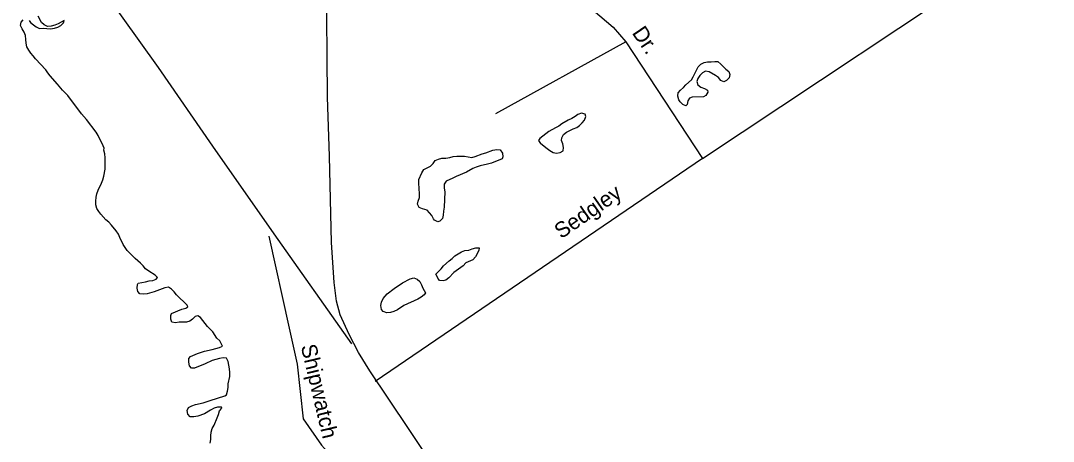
# Model space of a CAD drawing. Extents: x 1945482 to 2853149, y 66427 to 1015778.
# Drawn here: x 2325586 to 2329928, y 115936 to 117706 of the extents above; entities that cross this region are included whole.
import ezdxf

# ---------------------------------------------------------------- set-up
doc = ezdxf.new("R2010")
doc.units = 0
for name, color, linetype in [('Old_Level_10', 7, 'Continuous'), ('Old_Level_32', 7, 'Continuous'), ('Old_Level_35', 7, 'Continuous'), ('Old_Level_60', 7, 'Continuous')]:
    doc.layers.add(name, color=color, linetype=linetype)

msp = doc.modelspace()

# ---------------------------------------------------------------- linework, layer by layer
at = {"layer": 'Old_Level_32'}
msp.add_lwpolyline([(2327467.5, 115613), (2327216.3, 115990), (2327054, 116232.6), (2327006.9, 116309.4), (2326966.8, 116386.2), (2326929.9, 116468.6), (2326914.2, 116526.2), (2326903.7, 116604.7), (2326893.2, 116772.3), (2326885.4, 117136.2), (2326877, 117384.2), (2326871.6, 117896.1), (2326831.4, 119069.9), (2326815.4, 119571.1), (2326794, 120155.3), (2326772.5, 121045)], dxfattribs=at)
at = {"layer": 'Old_Level_35'}
for points in [[(2327993.1, 117750.5), (2328076.8, 117679.3), (2328131.2, 117616.5), (2328453.6, 117126.3), (2329773.9, 118006.1), (2329937.2, 118136), (2330029.3, 118261.6), (2330092.1, 118420.8), (2330100.5, 118483.7), (2330104.7, 118709.9), (2330108.9, 119567.9), (2330113, 119630.7), (2330121.4, 119890.5), (2330169.1, 120128.4)], [(2326978.1, 116346.6), (2326652.6, 116809.3), (2326394.8, 117178.8), (2326165.5, 117508.5), (2325936.1, 117832.3), (2325869, 117927.4), (2325854.7, 117949.5), (2325808.4, 118000.8), (2325788, 118026.9), (2325735.4, 118078.4), (2325638.5, 118164.1)], [(2328131.2, 117616.5), (2327582.8, 117314.9)], [(2328453.6, 117126.3), (2327077.3, 116188.1)], [(2326630.1, 116800.2), (2326714.9, 116413.1), (2326748.8, 116260.3), (2326774.3, 116031.2), (2326850.6, 115920.8), (2326927, 115835.9), (2327028.7, 115759.6), (2327071.2, 115673), (2327088.1, 115588.1), (2327147.5, 115503.2), (2327368, 115248.6), (2327435.9, 115180.7), (2327537.7, 114977), (2327588.6, 114798.7), (2327614, 114696.8), (2327698.8, 114450.7)]]:
    msp.add_lwpolyline(points, dxfattribs=at)
at = {"layer": 'Old_Level_60'}
for points in [[(2326076, 116581.2), (2326077, 116596.6), (2326080.7, 116601.8), (2326111, 116607.9), (2326126.7, 116612), (2326141.7, 116613.6), (2326156.5, 116618.3), (2326161.5, 116625.3), (2326151.7, 116635), (2326124.7, 116651.9), (2326111.7, 116661.9), (2326102, 116674), (2326090.7, 116685.8), (2326067.2, 116705.7), (2326034.5, 116738.6), (2326017, 116764.6), (2326003.2, 116793.2), (2325997.5, 116808.2), (2325988, 116821.7), (2325967.7, 116846.3), (2325957, 116858), (2325944.5, 116868.7), (2325924, 116891.6), (2325914.5, 116903.7), (2325906.5, 116916.6), (2325902, 116932), (2325901.7, 116947.4), (2325903.2, 116963.3), (2325907, 116978.2), (2325912.2, 116993.3), (2325925.7, 117022.9), (2325931.5, 117037.1), (2325936.2, 117051.5), (2325941, 117081.7), (2325942, 117098.5), (2325942, 117129.7), (2325939.7, 117146.2), (2325936, 117161.2), (2325937.5, 117170.4), (2325933.7, 117179.5), (2325912, 117223.2), (2325904, 117237.1), (2325863.5, 117290.8), (2325841.5, 117313.8), (2325784.2, 117391.6), (2325761.5, 117413.6), (2325740.5, 117439.2), (2325710, 117473.8), (2325701.2, 117486.9), (2325691.5, 117499.3), (2325649, 117545.3), (2325639, 117557.9), (2325628.7, 117569.1), (2325620.2, 117581.8), (2325612.5, 117596.2), (2325609.7, 117611.9), (2325608.5, 117627.5), (2325606, 117644.1), (2325600.7, 117658.3), (2325592.2, 117671.4), (2325586.2, 117685.5), (2325588, 117700.4), (2325597, 117710.4)], [(2325621.5, 117707.4), (2325628.2, 117698.5), (2325640, 117688.2), (2325651.2, 117679.7), (2325665.5, 117673.6), (2325681.5, 117674.1), (2325712.2, 117672.1), (2325728, 117674.6), (2325742.5, 117679.4), (2325755.7, 117686.5), (2325767, 117697.1), (2325769.7, 117707.2), (2325744.5, 117693), (2325729.7, 117687.3), (2325715, 117682.9), (2325699.2, 117681.5), (2325685.2, 117688.5), (2325673.7, 117698.6), (2325659.7, 117725.4)], [(2328382.7, 117347.8), (2328370, 117353.4), (2328359.5, 117364.5), (2328353.5, 117373.8), (2328349.7, 117388.6), (2328350.7, 117403.6), (2328353, 117405.8), (2328351.2, 117402.8), (2328360.7, 117414.3), (2328372.7, 117424.8), (2328383.2, 117436), (2328406, 117457.6), (2328414, 117470.4), (2328435, 117512.5), (2328445.5, 117523.7), (2328459.5, 117529.8), (2328474.5, 117533.4), (2328489.7, 117533.6), (2328505.2, 117534.9), (2328516.7, 117533.8), (2328529.5, 117523.4), (2328551.7, 117501.5), (2328564, 117492.1), (2328568.5, 117480.2), (2328565, 117465.3), (2328554, 117455), (2328542.2, 117449), (2328530.5, 117454), (2328520, 117466.5), (2328508, 117475.9), (2328480.7, 117490.8), (2328466, 117494.1), (2328452.5, 117486.6), (2328442.2, 117475.1), (2328433, 117463.1), (2328429.7, 117450.8), (2328434, 117435.9), (2328446, 117426.7), (2328461, 117420.9), (2328474, 117413.2), (2328475.5, 117404.9), (2328466.5, 117392), (2328457.5, 117385.1), (2328409.5, 117384.4), (2328398, 117380.4), (2328391.5, 117368.5), (2328388, 117353.1), (2328382.7, 117347.8)], [(2327839.7, 117149.1), (2327855.2, 117151.8), (2327867.2, 117158.6), (2327868.7, 117172.2), (2327865.2, 117187.3), (2327859.7, 117202), (2327861.2, 117213.4), (2327868.5, 117227.1), (2327881, 117237.1), (2327895.5, 117243.8), (2327908.7, 117251.1), (2327924, 117257.3), (2327936.5, 117265.7), (2327947.2, 117276.5), (2327957.2, 117288.2), (2327962, 117303.1), (2327959, 117312.9), (2327944.5, 117317.3), (2327929.2, 117311.5), (2327917, 117302.9), (2327903.2, 117294.6), (2327888.5, 117287.7), (2327861.5, 117272.1), (2327848.5, 117262.8), (2327835, 117254.7), (2327807.5, 117240.1), (2327769.2, 117210.8), (2327763, 117202.5), (2327771.7, 117190), (2327773.5, 117189.5), (2327799.7, 117169), (2327811.7, 117159.6), (2327824.7, 117152.1), (2327839.7, 117149.1)], [(2327339.5, 116859.7), (2327326, 116866.3), (2327322, 116872.5), (2327315.5, 116886.5), (2327295.2, 116909.5), (2327276, 116914.2), (2327261.2, 116920.1), (2327255.2, 116934.1), (2327257, 116947.1), (2327263, 116961.7), (2327263.7, 116977.2), (2327260, 117022.5), (2327260.7, 117038.5), (2327273.5, 117066.3), (2327282, 117080.3), (2327309.7, 117094.3), (2327320.5, 117104.6), (2327329.2, 117117.4), (2327343, 117124.1), (2327357.7, 117127.2), (2327373.2, 117127.8), (2327390, 117130.7), (2327405.2, 117134.5), (2327420.5, 117136.4), (2327452.7, 117135.7), (2327483, 117130.2), (2327497.2, 117134.7), (2327526.5, 117145.8), (2327541.7, 117150.3), (2327572, 117160.9), (2327587.7, 117164), (2327602.5, 117162.2), (2327611.7, 117149), (2327614, 117133), (2327610.2, 117125.4), (2327565.7, 117106.7), (2327549.5, 117102.1), (2327517.7, 117095.4), (2327501.7, 117090.3), (2327487.7, 117084.8), (2327460.5, 117069), (2327416.7, 117050.5), (2327403, 117043.3), (2327374.7, 117031), (2327366.7, 117017.7), (2327366.7, 117002.1), (2327369, 116985.6), (2327368.7, 116954.1), (2327366.7, 116922), (2327363.5, 116904.6), (2327363.2, 116888.1), (2327359.7, 116873.2), (2327348.5, 116862.4), (2327339.5, 116859.7)], [(2327362, 116611.3), (2327347, 116612.4), (2327344, 116617.4), (2327343.7, 116615.5), (2327332.2, 116639.3), (2327343, 116651.4), (2327354.2, 116662), (2327363.5, 116674.2), (2327387.2, 116696), (2327400.7, 116705.7), (2327412, 116716.4), (2327439, 116733.8), (2327453.5, 116739.7), (2327470, 116740.2), (2327484.7, 116746.5), (2327500, 116750.5), (2327514.2, 116750.9), (2327512.5, 116739.7), (2327498.2, 116711.9), (2327487.5, 116699.8), (2327458, 116687), (2327446.7, 116675.1), (2327407.7, 116647), (2327386.2, 116624.5), (2327373.7, 116614.5), (2327362, 116611.3)], [(2327125.2, 116476.5), (2327111, 116482.4), (2327103, 116491.2), (2327101.2, 116507.2), (2327104, 116522.3), (2327111, 116536.9), (2327127.7, 116556.8), (2327156.7, 116579.2), (2327191.5, 116603.7), (2327223.7, 116620.3), (2327239, 116623.7), (2327253.2, 116619), (2327264.2, 116608.8), (2327271.2, 116595.4), (2327276.7, 116580.2), (2327288, 116561), (2327283, 116553.2), (2327270, 116542.7), (2327255.7, 116534.5), (2327240.2, 116528.1), (2327212.2, 116514.2), (2327197.7, 116508), (2327170.7, 116489.8), (2327155.7, 116482.9), (2327141, 116478.8), (2327125.2, 116476.5)], [(2326383, 115929), (2326386.5, 115943.6), (2326385.5, 115959.7), (2326387.2, 115975.4), (2326391.5, 115990.1), (2326400.2, 116003.7), (2326412.2, 116034.6), (2326418.7, 116048.6), (2326422.2, 116064.4), (2326432.7, 116076.5), (2326430, 116080.3), (2326414.2, 116080.2), (2326399.2, 116075.2), (2326385, 116068.1), (2326359.7, 116051.3), (2326330.5, 116042.6), (2326315, 116039.7), (2326299.5, 116039.9), (2326288.5, 116050), (2326286.5, 116065.5), (2326292.5, 116078.4), (2326306.2, 116086.2), (2326321, 116091.4), (2326353.2, 116098.8), (2326383.7, 116107.4), (2326444, 116128.1), (2326451.5, 116132.4), (2326456, 116146.8), (2326458.5, 116162.1), (2326459, 116178.1), (2326465.2, 116209.2), (2326466.2, 116225.2), (2326465, 116241.1), (2326458, 116271.9), (2326452, 116286.6), (2326437, 116287.7), (2326421.7, 116284.6), (2326391, 116276.1), (2326362.5, 116262.1), (2326317.7, 116244.5), (2326304.2, 116244.5), (2326296.2, 116254.2), (2326294, 116269.2), (2326294, 116284.8), (2326300.2, 116293.4), (2326329.2, 116306), (2326359.5, 116315.4), (2326391.5, 116322.7), (2326422, 116331.2), (2326435.2, 116336.3), (2326431.2, 116345.6), (2326423, 116359.1), (2326411.7, 116371), (2326394, 116397.3), (2326372.2, 116420), (2326342.7, 116456.9), (2326331.5, 116464.2), (2326320, 116461.7), (2326309, 116450.9), (2326297.5, 116441.3), (2326283, 116437), (2326252, 116437.3), (2326236.7, 116435.2), (2326222.2, 116438.3), (2326218, 116450.1), (2326218, 116465.5), (2326221, 116474.2), (2326264.2, 116492.7), (2326280.2, 116496.4), (2326289.2, 116502.4), (2326286.5, 116509.5), (2326241.5, 116553.2), (2326231.7, 116565), (2326221, 116576), (2326208.2, 116585.3), (2326193, 116581.8), (2326148, 116564.6), (2326117.7, 116557.3), (2326101.7, 116554.8), (2326086.7, 116556.6), (2326078.5, 116566.2), (2326076, 116581.2)]]:
    msp.add_lwpolyline(points, dxfattribs=at)

# ---------------------------------------------------------------- texts
at = {"layer": 'Old_Level_10'}
for s, rotation, p in [('Dr.', 304.2771, (2328154.3, 117654.7)), ('Sedgley', 34.8864, (2327859.1, 116785.8)), ('Shipwatch', 283.3655, (2326763.5, 116336.9))]:
    msp.add_text(s, height=65.62, rotation=rotation, dxfattribs=at).set_placement(p)

doc.saveas('drawing.dxf')
